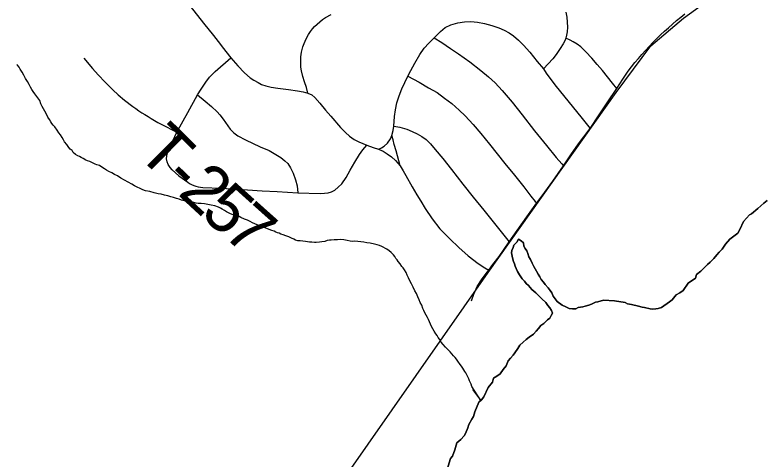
# Model space of a CAD drawing. Extents: x 103424 to 290657, y 38711 to 110967.
# Drawn here: x 214249.348 to 214249.7889, y 40213.0228 to 40213.2843 of the extents above; entities that cross this region are included whole.
import ezdxf

# ---------------------------------------------------------------- set-up
doc = ezdxf.new("R2010")
doc.units = 0
for name, color, linetype in [('GM_X_Major_Lake', 7, 'Continuous'), ('GM_X_Major_River', 7, 'Continuous'), ('GM_X_Minor_River', 7, 'Continuous'), ('GM_X_Rail_Line', 7, 'Continuous'), ('GM_X_Township_Road', 7, 'Continuous'), ('GM_X_Township_Road_Text', 7, 'Continuous')]:
    doc.layers.add(name, color=color, linetype=linetype)

msp = doc.modelspace()

# ---------------------------------------------------------------- linework, layer by layer
at = {"layer": 'GM_X_Major_Lake'}
for points in [[(214249.78952, 40213.17532), (214249.78762, 40213.17379), (214249.78403, 40213.17054), (214249.78044, 40213.16748), (214249.77912, 40213.1669), (214249.77572, 40213.1629), (214249.77346, 40213.15833), (214249.77233, 40213.15604), (214249.77082, 40213.15489), (214249.7676, 40213.1526), (214249.76515, 40213.14973), (214249.76307, 40213.14668), (214249.76137, 40213.14497), (214249.76005, 40213.14344), (214249.75817, 40213.14115), (214249.75609, 40213.13905), (214249.75458, 40213.13771), (214249.75061, 40213.1337), (214249.74815, 40213.13179), (214249.7474, 40213.1297), (214249.74324, 40213.12682), (214249.74022, 40213.12244), (214249.73833, 40213.1211), (214249.73606, 40213.11995), (214249.73379, 40213.1169), (214249.73228, 40213.11575), (214249.72755, 40213.11249), (214249.72566, 40213.11191), (214249.72414, 40213.11172), (214249.72244, 40213.11152), (214249.72092, 40213.1117), (214249.7175, 40213.11244), (214249.71617, 40213.11262), (214249.71408, 40213.11318), (214249.70991, 40213.11411), (214249.70763, 40213.11466), (214249.70611, 40213.11542), (214249.69985, 40213.11633), (214249.69358, 40213.11668), (214249.69017, 40213.11571), (214249.68885, 40213.11551), (214249.68639, 40213.11436), (214249.68487, 40213.11378), (214249.68279, 40213.1132), (214249.68127, 40213.11281), (214249.67862, 40213.11242), (214249.67729, 40213.11165), (214249.67521, 40213.11164), (214249.67331, 40213.11182), (214249.67141, 40213.11276), (214249.66913, 40213.11388), (214249.66628, 40213.11596), (214249.66399, 40213.11917), (214249.66322, 40213.12107), (214249.66208, 40213.12239), (214249.66093, 40213.12391), (214249.65922, 40213.12598), (214249.65827, 40213.12731), (214249.65693, 40213.12882), (214249.65617, 40213.13053), (214249.65521, 40213.13204), (214249.65407, 40213.13374), (214249.6533, 40213.13507), (214249.65254, 40213.13658), (214249.65158, 40213.13848), (214249.65063, 40213.14056), (214249.64967, 40213.14227), (214249.64909, 40213.14416), (214249.64852, 40213.14568), (214249.64756, 40213.14719), (214249.6468, 40213.14852), (214249.6466, 40213.15042), (214249.64508, 40213.15155), (214249.64356, 40213.15249), (214249.64262, 40213.15077), (214249.64092, 40213.14905), (214249.64036, 40213.14772)], [(214249.64036, 40213.14772), (214249.6396, 40213.14601), (214249.63942, 40213.14449), (214249.64, 40213.14164), (214249.64058, 40213.13956), (214249.64115, 40213.13804), (214249.64154, 40213.13671), (214249.6423, 40213.13539), (214249.64307, 40213.13349), (214249.64421, 40213.1316), (214249.64574, 40213.12933), (214249.64707, 40213.12782), (214249.64803, 40213.12649), (214249.64936, 40213.12536), (214249.65145, 40213.12309), (214249.65374, 40213.12102), (214249.65736, 40213.11743), (214249.65964, 40213.11535), (214249.66078, 40213.11365), (214249.66193, 40213.11233), (214249.66288, 40213.11062), (214249.66346, 40213.1091), (214249.6627, 40213.10777), (214249.66195, 40213.10625), (214249.66063, 40213.1051), (214249.65855, 40213.103), (214249.65666, 40213.10185), (214249.65534, 40213.10013), (214249.65402, 40213.09861), (214249.65232, 40213.0967), (214249.64986, 40213.09498), (214249.64816, 40213.09364), (214249.64626, 40213.09211), (214249.64438, 40213.09039), (214249.64325, 40213.08829), (214249.64136, 40213.08581), (214249.64042, 40213.08448), (214249.6389, 40213.08276), (214249.63758, 40213.08105), (214249.63627, 40213.07819), (214249.63457, 40213.07609), (214249.63287, 40213.07342), (214249.63079, 40213.07208), (214249.6289, 40213.07093), (214249.62834, 40213.06865), (214249.6257, 40213.06541), (214249.62325, 40213.05989), (214249.62193, 40213.05817), (214249.62023, 40213.05683), (214249.61798, 40213.05112), (214249.61723, 40213.04846), (214249.6161, 40213.04674), (214249.6144, 40213.04369), (214249.61384, 40213.04179), (214249.61253, 40213.03837), (214249.61177, 40213.03703), (214249.60969, 40213.03493), (214249.60743, 40213.03283), (214249.60611, 40213.02884), (214249.6048, 40213.02503), (214249.60367, 40213.02369), (214249.60105, 40213.01532)]]:
    msp.add_lwpolyline(points, dxfattribs=at)
at = {"layer": 'GM_X_Major_River'}
for points in [[(214249.64036, 40213.14772), (214249.64092, 40213.14905), (214249.64262, 40213.15077), (214249.64356, 40213.15249), (214249.64508, 40213.15155), (214249.6466, 40213.15042), (214249.6468, 40213.14852), (214249.64756, 40213.14719), (214249.64852, 40213.14568), (214249.64909, 40213.14416), (214249.64967, 40213.14227), (214249.65063, 40213.14056), (214249.65158, 40213.13848), (214249.65254, 40213.13658), (214249.6533, 40213.13507), (214249.65407, 40213.13374), (214249.65521, 40213.13204), (214249.65617, 40213.13053), (214249.65693, 40213.12882), (214249.65827, 40213.12731), (214249.65922, 40213.12598), (214249.66093, 40213.12391), (214249.66208, 40213.12239), (214249.66322, 40213.12107), (214249.66399, 40213.11917), (214249.66628, 40213.11596), (214249.66913, 40213.11388), (214249.67141, 40213.11276), (214249.67331, 40213.11182), (214249.67521, 40213.11164), (214249.67729, 40213.11165), (214249.67862, 40213.11242), (214249.68127, 40213.11281), (214249.68279, 40213.1132), (214249.68487, 40213.11378), (214249.68639, 40213.11436), (214249.68885, 40213.11551), (214249.69017, 40213.11571), (214249.69358, 40213.11668), (214249.69985, 40213.11633), (214249.70611, 40213.11542), (214249.70763, 40213.11466), (214249.70991, 40213.11411), (214249.71408, 40213.11318), (214249.71617, 40213.11262), (214249.7175, 40213.11244), (214249.72092, 40213.1117), (214249.72244, 40213.11152), (214249.72414, 40213.11172), (214249.72566, 40213.11191), (214249.72755, 40213.11249), (214249.73228, 40213.11575), (214249.73379, 40213.1169), (214249.73606, 40213.11995), (214249.73833, 40213.1211), (214249.74022, 40213.12244), (214249.74324, 40213.12682), (214249.7474, 40213.1297), (214249.74815, 40213.13179), (214249.75061, 40213.1337), (214249.75458, 40213.13771), (214249.75609, 40213.13905), (214249.75817, 40213.14115), (214249.76005, 40213.14344), (214249.76137, 40213.14497), (214249.76307, 40213.14668), (214249.76515, 40213.14973), (214249.7676, 40213.1526), (214249.77082, 40213.15489), (214249.77233, 40213.15604), (214249.77346, 40213.15833), (214249.77572, 40213.1629), (214249.77912, 40213.1669), (214249.78044, 40213.16748), (214249.78403, 40213.17054), (214249.78762, 40213.17379), (214249.78952, 40213.17532)], [(214249.60105, 40213.01532), (214249.60367, 40213.02369), (214249.6048, 40213.02503), (214249.60611, 40213.02884), (214249.60743, 40213.03283), (214249.60969, 40213.03493), (214249.61177, 40213.03703), (214249.61253, 40213.03837), (214249.61384, 40213.04179), (214249.6144, 40213.04369), (214249.6161, 40213.04674), (214249.61723, 40213.04846), (214249.61798, 40213.05112), (214249.62023, 40213.05683), (214249.62193, 40213.05817), (214249.62325, 40213.05989), (214249.6257, 40213.06541), (214249.62834, 40213.06865), (214249.6289, 40213.07093), (214249.63079, 40213.07208), (214249.63287, 40213.07342), (214249.63457, 40213.07609), (214249.63627, 40213.07819), (214249.63758, 40213.08105), (214249.6389, 40213.08276), (214249.64042, 40213.08448), (214249.64136, 40213.08581), (214249.64325, 40213.08829), (214249.64438, 40213.09039), (214249.64626, 40213.09211), (214249.64816, 40213.09364), (214249.64986, 40213.09498), (214249.65232, 40213.0967), (214249.65402, 40213.09861), (214249.65534, 40213.10013), (214249.65666, 40213.10185), (214249.65855, 40213.103), (214249.66063, 40213.1051), (214249.66195, 40213.10625), (214249.6627, 40213.10777), (214249.66346, 40213.1091), (214249.66288, 40213.11062), (214249.66193, 40213.11233), (214249.66078, 40213.11365), (214249.65964, 40213.11535), (214249.65736, 40213.11743), (214249.65374, 40213.12102), (214249.65145, 40213.12309), (214249.64936, 40213.12536), (214249.64803, 40213.12649), (214249.64707, 40213.12782), (214249.64574, 40213.12933), (214249.64421, 40213.1316), (214249.64307, 40213.13349), (214249.6423, 40213.13539), (214249.64154, 40213.13671), (214249.64115, 40213.13804), (214249.64058, 40213.13956), (214249.64, 40213.14164), (214249.63942, 40213.14449), (214249.6396, 40213.14601), (214249.64036, 40213.14772)]]:
    msp.add_lwpolyline(points, dxfattribs=at)
at = {"layer": 'GM_X_Minor_River'}
for points in [[(214249.35716, 40213.24183), (214249.35637, 40213.24353), (214249.35539, 40213.24522), (214249.35422, 40213.24691), (214249.35323, 40213.24898), (214249.35225, 40213.25068), (214249.35108, 40213.25256), (214249.35049, 40213.25369), (214249.34952, 40213.25481), (214249.34913, 40213.25519)], [(214249.50532, 40213.15513), (214249.50399, 40213.15548), (214249.50303, 40213.15604), (214249.50207, 40213.1564), (214249.50111, 40213.15676), (214249.50015, 40213.15732), (214249.49882, 40213.15767), (214249.49327, 40213.15985), (214249.49174, 40213.1604), (214249.49021, 40213.16094), (214249.48887, 40213.16168), (214249.48734, 40213.16222), (214249.486, 40213.16296), (214249.48447, 40213.16369), (214249.48275, 40213.16442), (214249.48064, 40213.16533), (214249.47853, 40213.16643), (214249.47605, 40213.16696), (214249.47453, 40213.1675), (214249.47338, 40213.16805), (214249.47223, 40213.1686), (214249.47107, 40213.16934), (214249.46954, 40213.17026), (214249.46858, 40213.17082), (214249.46743, 40213.17137), (214249.46533, 40213.17209), (214249.46323, 40213.17262), (214249.46113, 40213.17297), (214249.45923, 40213.17331), (214249.45733, 40213.17347), (214249.45561, 40213.17363), (214249.45428, 40213.17379), (214249.45295, 40213.17415), (214249.45142, 40213.17431), (214249.45009, 40213.17448), (214249.44876, 40213.17484), (214249.44723, 40213.17519), (214249.4457, 40213.17554), (214249.44437, 40213.17609), (214249.44284, 40213.17644), (214249.44112, 40213.17698), (214249.4394, 40213.17752), (214249.43768, 40213.17806), (214249.43578, 40213.1784), (214249.43387, 40213.17894), (214249.43196, 40213.17929), (214249.42968, 40213.17982), (214249.4272, 40213.18053), (214249.42453, 40213.18105), (214249.423, 40213.1816), (214249.42147, 40213.18233), (214249.41974, 40213.18306), (214249.41821, 40213.18398), (214249.41648, 40213.1849), (214249.41015, 40213.1884), (214249.40823, 40213.1897), (214249.40631, 40213.19061), (214249.40478, 40213.19154), (214249.40306, 40213.19227), (214249.40171, 40213.19319), (214249.40056, 40213.19393), (214249.39902, 40213.19486), (214249.39749, 40213.19578), (214249.39596, 40213.19632), (214249.395, 40213.19669), (214249.39385, 40213.19724), (214249.39194, 40213.19815), (214249.3906, 40213.1987), (214249.38964, 40213.19906), (214249.38792, 40213.19998), (214249.38677, 40213.20053), (214249.38581, 40213.20108), (214249.38485, 40213.20145), (214249.38351, 40213.20237), (214249.38216, 40213.20349), (214249.38157, 40213.20462), (214249.38041, 40213.20555), (214249.37963, 40213.20649), (214249.37846, 40213.20818), (214249.3771, 40213.20986), (214249.37651, 40213.21099), (214249.37573, 40213.21231), (214249.37475, 40213.21381), (214249.37378, 40213.21513), (214249.37281, 40213.21663), (214249.37144, 40213.21851), (214249.37047, 40213.21963), (214249.3697, 40213.22057), (214249.36892, 40213.22151), (214249.36814, 40213.22282), (214249.36735, 40213.22433), (214249.36656, 40213.22603), (214249.36558, 40213.22772), (214249.36479, 40213.22923), (214249.36401, 40213.23054), (214249.36322, 40213.23205), (214249.36262, 40213.23413), (214249.3597, 40213.23788), (214249.35872, 40213.23939), (214249.35794, 40213.24051), (214249.35716, 40213.24183)], [(214249.61653, 40213.06434), (214249.62148, 40213.05781), (214249.61611, 40213.06604), (214249.61571, 40213.06737), (214249.61512, 40213.0685), (214249.61491, 40213.06944), (214249.61451, 40213.07058), (214249.61392, 40213.07171), (214249.61333, 40213.07284), (214249.61274, 40213.07397), (214249.61216, 40213.07491), (214249.61157, 40213.07585), (214249.61098, 40213.07679), (214249.6102, 40213.07792), (214249.60942, 40213.07904), (214249.60806, 40213.08092), (214249.60709, 40213.08204), (214249.60631, 40213.08298), (214249.60535, 40213.0841), (214249.60438, 40213.08523), (214249.60341, 40213.08635), (214249.6007, 40213.08915), (214249.59934, 40213.09065), (214249.59817, 40213.09215), (214249.59719, 40213.09384), (214249.59642, 40213.09478), (214249.59583, 40213.09591), (214249.59505, 40213.09704), (214249.59407, 40213.09854), (214249.59329, 40213.09986), (214249.5925, 40213.10136), (214249.59191, 40213.10268), (214249.59131, 40213.104), (214249.59072, 40213.10533), (214249.59013, 40213.10664), (214249.58935, 40213.10796), (214249.58856, 40213.10928), (214249.58797, 40213.1106), (214249.58738, 40213.11192), (214249.58677, 40213.11381), (214249.58579, 40213.11531), (214249.58519, 40213.11701), (214249.5844, 40213.11871), (214249.58361, 40213.1206), (214249.58263, 40213.12229), (214249.58183, 40213.12437), (214249.58085, 40213.12625), (214249.57987, 40213.12814), (214249.57908, 40213.12983), (214249.57829, 40213.13153), (214249.57769, 40213.13304), (214249.57671, 40213.13454), (214249.57593, 40213.13567), (214249.57516, 40213.13661), (214249.57418, 40213.13811), (214249.57302, 40213.13942), (214249.57243, 40213.14036), (214249.57166, 40213.1413), (214249.57088, 40213.14242), (214249.5701, 40213.14336), (214249.56875, 40213.14467), (214249.56759, 40213.14579), (214249.56624, 40213.14671), (214249.56336, 40213.14837), (214249.56202, 40213.14892), (214249.56069, 40213.14928), (214249.55897, 40213.14963), (214249.55649, 40213.15015), (214249.55459, 40213.1505), (214249.55268, 40213.15084), (214249.55097, 40213.151), (214249.54926, 40213.15116), (214249.54755, 40213.15132), (214249.54603, 40213.1513), (214249.5447, 40213.15146), (214249.54298, 40213.15181), (214249.54108, 40213.15216), (214249.53936, 40213.15232), (214249.53728, 40213.15228), (214249.53538, 40213.15225), (214249.53367, 40213.15202), (214249.53253, 40213.152), (214249.53121, 40213.15179), (214249.52989, 40213.1512), (214249.52818, 40213.15097), (214249.52667, 40213.15076), (214249.52477, 40213.15072), (214249.52382, 40213.15071), (214249.5223, 40213.15087), (214249.52097, 40213.15085), (214249.51964, 40213.15101), (214249.5185, 40213.15118), (214249.51697, 40213.15134), (214249.51545, 40213.15151), (214249.51412, 40213.15167), (214249.51259, 40213.15203), (214249.51163, 40213.15258), (214249.51029, 40213.15312), (214249.50876, 40213.15386), (214249.50704, 40213.15459), (214249.50532, 40213.15513)]]:
    msp.add_lwpolyline(points, dxfattribs=at)
at = {"layer": 'GM_X_Rail_Line'}
msp.add_lwpolyline([(214249.07405, 40212.58207), (214249.11112, 40212.58948), (214249.14781, 40212.60166), (214249.18894, 40212.61841), (214249.21838, 40212.63499), (214249.2495, 40212.65969), (214249.29558, 40212.69713), (214249.34007, 40212.73321), (214249.36869, 40212.76541), (214249.39677, 40212.80462), (214249.42844, 40212.85057), (214249.62583, 40213.13302), (214249.701, 40213.23878), (214249.72118, 40213.2662), (214249.74048, 40213.2824), (214249.76383, 40213.2995), (214249.82726, 40213.34498), (214249.99354, 40213.46547), (214250.03547, 40213.49665)], dxfattribs=at)
at = {"layer": 'GM_X_Township_Road'}
for points in [[(214249.40551, 40213.34715), (214249.41505, 40213.33489), (214249.4203, 40213.32814), (214249.42555, 40213.32138), (214249.43441, 40213.31019), (214249.44327, 40213.29899), (214249.45292, 40213.28681), (214249.45869, 40213.27954), (214249.46446, 40213.27226), (214249.4686, 40213.26691)], [(214249.51992, 40213.23841), (214249.51918, 40213.24172), (214249.51798, 40213.24504), (214249.51706, 40213.24812), (214249.51616, 40213.25144), (214249.5157, 40213.25366), (214249.51582, 40213.25971), (214249.51624, 40213.26237), (214249.51706, 40213.26559), (214249.51778, 40213.26762), (214249.51895, 40213.27034), (214249.52022, 40213.27287), (214249.52137, 40213.27462), (214249.52258, 40213.27619), (214249.52378, 40213.27752), (214249.52535, 40213.279), (214249.52686, 40213.28036), (214249.5285, 40213.2816), (214249.5303, 40213.28283), (214249.53362, 40213.28452)], [(214249.62613, 40213.13441), (214249.62847, 40213.13764), (214249.63216, 40213.14242), (214249.63819, 40213.15103), (214249.64518, 40213.16103), (214249.64844, 40213.1657), (214249.6544, 40213.1739), (214249.65902, 40213.18023), (214249.66364, 40213.18657), (214249.67, 40213.19574), (214249.67437, 40213.20221), (214249.67874, 40213.20868), (214249.68558, 40213.21755), (214249.691, 40213.22564), (214249.69566, 40213.23263), (214249.70124, 40213.24119), (214249.70479, 40213.24663), (214249.708, 40213.25137), (214249.70998, 40213.25389), (214249.71195, 40213.25635), (214249.71396, 40213.25878), (214249.71603, 40213.26117), (214249.71813, 40213.26353), (214249.72027, 40213.26584), (214249.72247, 40213.26812), (214249.72467, 40213.27037), (214249.72695, 40213.27257), (214249.72925, 40213.27473), (214249.7316, 40213.27685), (214249.73397, 40213.27893), (214249.73638, 40213.28097), (214249.73883, 40213.28297), (214249.74129, 40213.28492)], [(214249.67135, 40213.28595), (214249.6719, 40213.28306), (214249.67218, 40213.28018), (214249.6723, 40213.27715), (214249.67213, 40213.27446), (214249.67183, 40213.2725), (214249.67141, 40213.27059), (214249.67076, 40213.26905), (214249.66984, 40213.26731), (214249.66807, 40213.26452), (214249.66571, 40213.26117), (214249.6637, 40213.2585), (214249.66102, 40213.25557), (214249.65821, 40213.25257)], [(214249.56148, 40213.20549), (214249.56322, 40213.20634), (214249.56472, 40213.20727), (214249.56659, 40213.20908), (214249.5684, 40213.21151), (214249.5693, 40213.2134), (214249.56993, 40213.21635), (214249.57033, 40213.21903), (214249.57077, 40213.2247), (214249.57133, 40213.2286), (214249.57219, 40213.23267), (214249.5735, 40213.23685), (214249.57506, 40213.24084), (214249.57676, 40213.24467), (214249.57862, 40213.24827), (214249.5803, 40213.2517), (214249.58276, 40213.25605), (214249.58558, 40213.26105), (214249.58816, 40213.26486), (214249.59084, 40213.26779), (214249.59415, 40213.27097), (214249.59777, 40213.27453), (214249.60057, 40213.27702), (214249.60381, 40213.27846), (214249.60793, 40213.27964), (214249.61186, 40213.28033), (214249.61561, 40213.28052), (214249.61954, 40213.28014), (214249.62353, 40213.27939), (214249.62796, 40213.27821), (214249.63213, 40213.27671), (214249.63525, 40213.27546), (214249.63812, 40213.27384), (214249.64074, 40213.27203), (214249.64361, 40213.2696), (214249.64648, 40213.26654), (214249.65023, 40213.26243), (214249.65459, 40213.257), (214249.65821, 40213.25257), (214249.65989, 40213.25008), (214249.66495, 40213.24334), (214249.67331, 40213.2328), (214249.68023, 40213.22438), (214249.68558, 40213.21755)], [(214249.59415, 40213.27097), (214249.59851, 40213.26823), (214249.60369, 40213.26467), (214249.60831, 40213.26155), (214249.61492, 40213.25669), (214249.6215, 40213.25172), (214249.62596, 40213.24802), (214249.62989, 40213.24452), (214249.63407, 40213.23991), (214249.63993, 40213.23305), (214249.64579, 40213.22556), (214249.65306, 40213.21628), (214249.66009, 40213.20759), (214249.66568, 40213.20061), (214249.66895, 40213.1969), (214249.67, 40213.19574)], [(214249.70124, 40213.24119), (214249.69881, 40213.24424), (214249.69589, 40213.24802), (214249.69285, 40213.25178), (214249.68969, 40213.25529), (214249.68654, 40213.25886), (214249.68302, 40213.26267), (214249.6801, 40213.26553), (214249.67802, 40213.2672), (214249.67576, 40213.26857), (214249.67386, 40213.26957), (214249.67141, 40213.27059)], [(214249.4686, 40213.26691), (214249.46955, 40213.26567), (214249.47464, 40213.25909), (214249.47874, 40213.25447), (214249.48271, 40213.25024), (214249.48603, 40213.24737), (214249.48818, 40213.24607), (214249.49065, 40213.24464), (214249.49272, 40213.24352), (214249.49527, 40213.24261), (214249.49834, 40213.2419), (214249.50231, 40213.24133), (214249.50855, 40213.24044), (214249.51389, 40213.23967), (214249.51707, 40213.23924), (214249.51992, 40213.23841), (214249.52215, 40213.23738), (214249.52408, 40213.23586), (214249.52694, 40213.23242), (214249.5303, 40213.22843), (214249.53338, 40213.22487), (214249.53908, 40213.21825), (214249.54201, 40213.21518), (214249.54437, 40213.21317), (214249.54714, 40213.21121), (214249.54975, 40213.20977), (214249.55452, 40213.20772), (214249.55818, 40213.20647), (214249.56148, 40213.20549), (214249.56403, 40213.20433), (214249.56649, 40213.20281), (214249.56909, 40213.20091), (214249.57131, 40213.19883), (214249.57408, 40213.19562), (214249.57591, 40213.19272), (214249.57747, 40213.18996), (214249.58117, 40213.18341), (214249.58386, 40213.17855), (214249.58633, 40213.17482), (214249.58888, 40213.17061), (214249.59288, 40213.16451), (214249.59742, 40213.15874), (214249.60319, 40213.15287), (214249.60851, 40213.14776), (214249.61395, 40213.14277), (214249.61982, 40213.13834), (214249.62372, 40213.1358), (214249.62613, 40213.13441)], [(214249.38845, 40213.25887), (214249.39341, 40213.25293), (214249.39672, 40213.24915), (214249.4009, 40213.24477), (214249.40537, 40213.24038), (214249.40864, 40213.23743), (214249.41222, 40213.23433), (214249.41388, 40213.23302), (214249.41556, 40213.23174), (214249.41724, 40213.23049), (214249.41895, 40213.22926), (214249.4207, 40213.22806), (214249.42245, 40213.22689), (214249.4242, 40213.22574), (214249.4261, 40213.22456), (214249.428, 40213.22341), (214249.42994, 40213.22229), (214249.43188, 40213.2212), (214249.43384, 40213.22015), (214249.4429, 40213.21547)], [(214249.44026, 40213.19339), (214249.43917, 40213.19475), (214249.43794, 40213.19643), (214249.43732, 40213.19809), (214249.43701, 40213.19982), (214249.43706, 40213.20159), (214249.43742, 40213.20332), (214249.43808, 40213.20495), (214249.4429, 40213.21547), (214249.44935, 40213.22697), (214249.4552, 40213.23739), (214249.45725, 40213.24065), (214249.46011, 40213.24478), (214249.46226, 40213.24772), (214249.46543, 40213.25105), (214249.47464, 40213.25909)], [(214249.57862, 40213.24827), (214249.58525, 40213.24483), (214249.59082, 40213.24159), (214249.59581, 40213.23868), (214249.60022, 40213.23544), (214249.60438, 40213.23236), (214249.60879, 40213.22845), (214249.61228, 40213.22504), (214249.61702, 40213.21988), (214249.62143, 40213.21473), (214249.6265, 40213.20832), (214249.63565, 40213.1971), (214249.64114, 40213.19023), (214249.64663, 40213.18337), (214249.65087, 40213.17783), (214249.65336, 40213.17479), (214249.6544, 40213.1739)], [(214249.4552, 40213.23739), (214249.45969, 40213.23369), (214249.4634, 40213.23062), (214249.46671, 40213.22744), (214249.46814, 40213.22569), (214249.4701, 40213.22316), (214249.47429, 40213.21725), (214249.4765, 40213.21502), (214249.47877, 40213.21321), (214249.48326, 40213.21097), (214249.49193, 40213.20678), (214249.49729, 40213.20464), (214249.50402, 40213.20054), (214249.50633, 40213.19865), (214249.50806, 40213.19702), (214249.50967, 40213.1945), (214249.51127, 40213.19146), (214249.51265, 40213.18739), (214249.5136, 40213.18386), (214249.51404, 40213.17979)], [(214249.57033, 40213.21903), (214249.57395, 40213.21844), (214249.57795, 40213.21725), (214249.58113, 40213.21588), (214249.58412, 40213.21451), (214249.58687, 40213.21295), (214249.58942, 40213.21108), (214249.59192, 40213.20858), (214249.59461, 40213.20535), (214249.59911, 40213.19996), (214249.60419, 40213.19343), (214249.61084, 40213.18483), (214249.61699, 40213.1772), (214249.62315, 40213.16956), (214249.63109, 40213.15984), (214249.63819, 40213.15103)], [(214249.57408, 40213.19562), (214249.57167, 40213.2044), (214249.57068, 40213.20813), (214249.56993, 40213.21085), (214249.5693, 40213.2134)], [(214249.44026, 40213.19339), (214249.44421, 40213.18973), (214249.44937, 40213.18612), (214249.45051, 40213.18535), (214249.45169, 40213.18469), (214249.45292, 40213.18412), (214249.45423, 40213.18367), (214249.45553, 40213.18333), (214249.45688, 40213.18311), (214249.45825, 40213.18301), (214249.46893, 40213.18247), (214249.48443, 40213.18155), (214249.49313, 40213.18103), (214249.50183, 40213.18051), (214249.51404, 40213.17979), (214249.52713, 40213.17942), (214249.52961, 40213.17957), (214249.53188, 40213.17986), (214249.53385, 40213.18045), (214249.53582, 40213.1814), (214249.5378, 40213.18308), (214249.53977, 40213.18513), (214249.54233, 40213.18875), (214249.5447, 40213.19305), (214249.54751, 40213.19792), (214249.55031, 40213.20228), (214249.55228, 40213.20505), (214249.55452, 40213.20772)], [(214249.61606, 40213.11633), (214249.61731, 40213.1202), (214249.61941, 40213.12481), (214249.62195, 40213.12867), (214249.62466, 40213.13243), (214249.62613, 40213.13441)]]:
    msp.add_lwpolyline(points, dxfattribs=at)

# ---------------------------------------------------------------- texts
at = {"layer": 'GM_X_Township_Road_Text'}
for s, rotation, p in [('T', 315.2212, (214249.41868, 40213.20289)), ('-', 316.368, (214249.43421, 40213.18749)), ('2', 317.2061, (214249.44299, 40213.17913)), ('5', 318.0033, (214249.45615, 40213.16695)), ('7', 318.2469, (214249.46925, 40213.15515))]:
    msp.add_text(s, height=0.02841, rotation=rotation, dxfattribs=at).set_placement(p)

doc.saveas('drawing.dxf')
